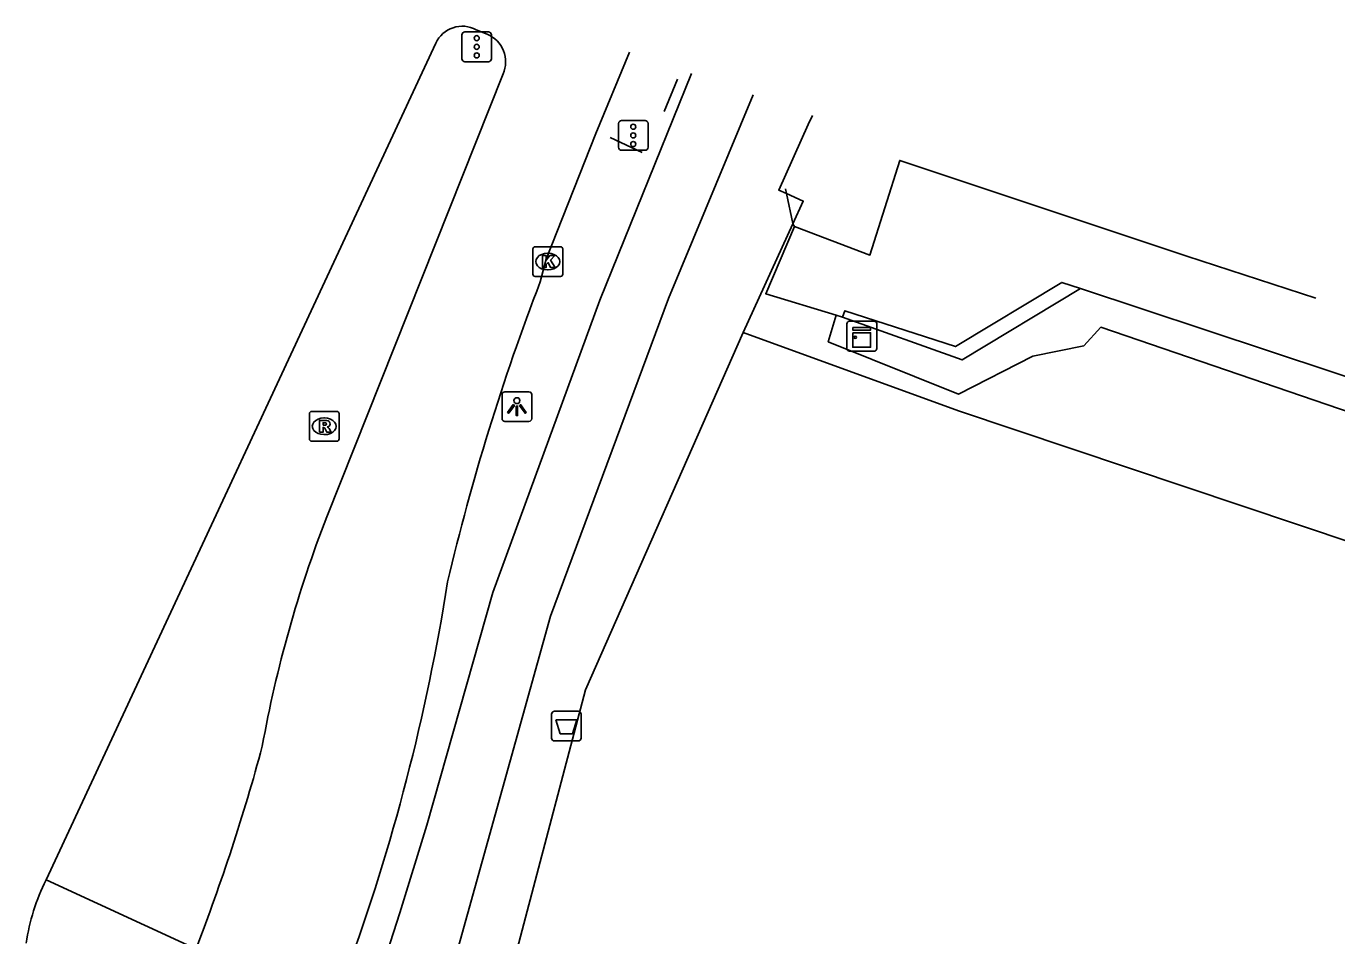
# Model space of a CAD drawing. Extents: x 163686 to 164493, y 382719 to 383870.
# Drawn here: x 163728.41 to 163772.45, y 383839.55 to 383870.11 of the extents above; entities that cross this region are included whole.
import ezdxf

# ---------------------------------------------------------------- set-up
doc = ezdxf.new("R2010")
doc.units = 0
for name, color, linetype in [('IMGEO_Afvalbak', 7, 'Continuous'), ('IMGEO_Fietspad_open', 7, 'Continuous'), ('IMGEO_Geluidsscherm', 7, 'Continuous'), ('IMGEO_Haag', 7, 'Continuous'), ('IMGEO_Hek', 7, 'Continuous'), ('IMGEO_Kast', 7, 'Continuous'), ('IMGEO_Kolk', 7, 'Continuous'), ('IMGEO_Lichtpunt', 7, 'Continuous'), ('IMGEO_Parkeervlak_gesloten', 7, 'Continuous'), ('IMGEO_Rijbaan_lokaal_gesloten', 7, 'Continuous'), ('IMGEO_Rioolput', 7, 'Continuous'), ('IMGEO_Spoorbaan_halfverhard', 7, 'Continuous'), ('IMGEO_Verkeerseiland_open', 7, 'Continuous'), ('IMGEO_Verkeersregelinstallatiepaal', 7, 'Continuous'), ('IMGEO_Voetpad_open', 7, 'Continuous')]:
    doc.layers.add(name, color=color, linetype=linetype)

msp = doc.modelspace()

# ---------------------------------------------------------------- linework, layer by layer
at = {"layer": 'IMGEO_Afvalbak'}
for p, q in [((163746.065, 383846.199), (163746.065, 383846.999)), ((163746.065, 383846.999), (163746.065, 383846.199)), ((163746.165, 383847.099), (163746.955, 383847.099)), ((163746.955, 383847.099), (163746.165, 383847.099)), ((163747.055, 383846.999), (163747.055, 383846.199)), ((163747.055, 383846.199), (163747.055, 383846.999)), ((163746.955, 383846.099), (163746.165, 383846.099)), ((163746.165, 383846.099), (163746.955, 383846.099))]:
    msp.add_line(p, q, dxfattribs=at)
msp.add_lwpolyline([(163746.208, 383846.813), (163746.912, 383846.813), (163746.763, 383846.343), (163746.357, 383846.343), (163746.208, 383846.813)], dxfattribs=at)
for centre, start, end in [((163746.165, 383846.999), 90, 180), ((163746.165, 383846.999), 90, 180), ((163746.955, 383846.999), 0, 90), ((163746.955, 383846.999), 360, 90), ((163746.165, 383846.199), 180, 270), ((163746.165, 383846.199), 180, 270), ((163746.955, 383846.199), 270, 0), ((163746.955, 383846.199), 270, 0)]:
    msp.add_arc(centre, 0.1, start, end, dxfattribs=at)
at = {"layer": 'IMGEO_Fietspad_open'}
for points in [[(163739.594, 383836.048), (163740.017, 383837.366), (163740.969, 383840.329), (163741.871, 383843.271), (163744.089, 383851.09), (163747.69, 383860.909), (163750.768, 383868.52)], [(163752.842, 383867.806), (163750, 383860.969), (163746.029, 383850.295), (163742.552, 383837.83), (163740.712, 383832.954), (163740.171, 383831.8)]]:
    msp.add_lwpolyline(points, dxfattribs=at)
at = {"layer": 'IMGEO_Geluidsscherm'}
for points in [[(163755.916, 383860.553), (163759.636, 383859.349), (163763.21, 383861.507)], [(163763.21, 383861.507), (163763.838, 383861.303), (163776.541, 383857.086), (163795.465, 383850.695), (163814.373, 383844.127), (163823.896, 383840.669), (163825.802, 383839.977), (163839.348, 383835.059), (163848.731, 383831.578), (163862.986, 383826.192), (163867.503, 383824.485), (163886.122, 383817.204), (163904.646, 383809.665), (163923.398, 383801.759)]]:
    msp.add_lwpolyline(points, dxfattribs=at)
at = {"layer": 'IMGEO_Haag'}
for points in [[(163763.838, 383861.303), (163759.863, 383858.903), (163755.844, 383860.339)], [(163755.627, 383860.405), (163755.366, 383859.513), (163759.736, 383857.757), (163762.237, 383859.023), (163763.956, 383859.38), (163764.52, 383860), (163823.581, 383839.804), (163823.896, 383840.669)]]:
    msp.add_lwpolyline(points, dxfattribs=at)
at = {"layer": 'IMGEO_Hek'}
for points in [[(163749.85, 383867.247), (163750.292, 383868.339)], [(163749.105, 383865.866), (163748.034, 383866.372)], [(163763.838, 383861.303), (163759.863, 383858.903), (163755.844, 383860.339), (163755.627, 383860.405), (163753.265, 383861.128), (163754.23, 383863.381), (163756.762, 383862.426), (163757.768, 383865.606), (163767.41, 383862.388), (163771.745, 383860.975)], [(163754.171, 383863.491), (163753.961, 383864.492), (163753.928, 383864.651)]]:
    msp.add_lwpolyline(points, dxfattribs=at)
at = {"layer": 'IMGEO_Kast'}
for p, q in [((163755.992, 383859.275), (163755.992, 383860.116)), ((163755.992, 383860.116), (163755.992, 383859.275)), ((163756.067, 383860.2), (163756.908, 383860.2)), ((163756.908, 383860.2), (163756.067, 383860.2)), ((163756.992, 383860.125), (163756.992, 383859.284)), ((163756.992, 383859.284), (163756.992, 383860.125)), ((163756.917, 383859.2), (163756.076, 383859.2)), ((163756.076, 383859.2), (163756.917, 383859.2))]:
    msp.add_line(p, q, dxfattribs=at)
for points in [[(163756.187, 383859.99), (163756.787, 383859.99), (163756.787, 383859.905), (163756.187, 383859.905), (163756.187, 383859.99)], [(163756.187, 383859.815), (163756.787, 383859.815), (163756.787, 383859.326), (163756.187, 383859.326), (163756.187, 383859.815)]]:
    msp.add_lwpolyline(points, dxfattribs=at)
msp.add_circle((163756.271, 383859.664), 0.0377, dxfattribs=at)
for centre, start, end in [((163756.07, 383860.122), 92.4484, 184.2845), ((163756.07, 383860.122), 92.4484, 184.2845), ((163756.914, 383860.122), 2.4484, 94.2845), ((163756.914, 383860.122), 2.4484, 94.2845), ((163756.07, 383859.278), 182.4484, 274.2845), ((163756.07, 383859.278), 182.4484, 274.2845), ((163756.914, 383859.278), 272.4484, 4.2845), ((163756.914, 383859.278), 272.4484, 4.2845)]:
    msp.add_arc(centre, 0.0779, start, end, dxfattribs=at)
at = {"layer": 'IMGEO_Kolk'}
for p, q in [((163745.438, 383861.78), (163745.438, 383862.632)), ((163745.513, 383862.706), (163746.365, 383862.706)), ((163746.439, 383862.632), (163746.439, 383861.78)), ((163745.926, 383862.486), (163745.951, 383862.486)), ((163746.365, 383861.706), (163745.513, 383861.706)), ((163745.949, 383861.926), (163745.924, 383861.926))]:
    msp.add_line(p, q, dxfattribs=at)
for points in [[(163745.438, 383861.78), (163745.438, 383862.632)], [(163745.513, 383862.706), (163746.365, 383862.706)], [(163746.439, 383862.632), (163746.439, 383861.78)], [(163745.759, 383862.406), (163745.882, 383862.406), (163745.882, 383862.255), (163746.012, 383862.406), (163746.176, 383862.406), (163746.03, 383862.255), (163746.183, 383862.006), (163746.031, 383862.006), (163745.946, 383862.17), (163745.882, 383862.103), (163745.882, 383862.006), (163745.759, 383862.006), (163745.759, 383862.406)], [(163746.365, 383861.706), (163745.513, 383861.706)]]:
    msp.add_lwpolyline(points, dxfattribs=at)
for centre, start, end in [((163745.515, 383862.63), 91.552, 178.448), ((163745.515, 383862.63), 91.552, 178.448), ((163746.363, 383862.63), 1.552, 88.448), ((163746.363, 383862.63), 1.552, 88.448), ((163745.515, 383861.782), 181.552, 268.448), ((163745.515, 383861.782), 181.552, 268.448), ((163746.363, 383861.782), 271.552, 358.448), ((163746.363, 383861.782), 271.552, 358.448)]:
    msp.add_arc(centre, 0.0765, start, end, dxfattribs=at)
for centre, major_axis, ratio, start_param, end_param in [((163745.925, 383862.206), (-0.387, 0.002), 0.722429, 4.712389, 7.853982), ((163745.95, 383862.206), (-0.39, 0.002), 0.717154, 1.570796, 4.712389)]:
    msp.add_ellipse(centre, major_axis=major_axis, ratio=ratio, start_param=start_param, end_param=end_param, dxfattribs=at)
at = {"layer": 'IMGEO_Lichtpunt'}
for p, q in [((163744.402, 383857.736), (163744.402, 383856.929)), ((163744.402, 383857.736), (163744.402, 383856.929)), ((163745.304, 383857.831), (163744.496, 383857.831)), ((163745.304, 383857.831), (163744.496, 383857.831)), ((163745.398, 383856.929), (163745.398, 383857.736)), ((163745.398, 383856.929), (163745.398, 383857.736)), ((163744.496, 383856.835), (163745.304, 383856.835)), ((163744.496, 383856.835), (163745.304, 383856.835))]:
    msp.add_line(p, q, dxfattribs=at)
for points in [[(163744.776, 383857.4), (163744.815, 383857.372), (163744.627, 383857.11), (163744.589, 383857.137), (163744.776, 383857.4)], [(163744.878, 383857.352), (163744.925, 383857.352), (163744.925, 383857.03), (163744.878, 383857.03), (163744.878, 383857.352)], [(163744.988, 383857.372), (163745.026, 383857.399), (163745.213, 383857.137), (163745.174, 383857.109), (163744.988, 383857.372)]]:
    msp.add_lwpolyline(points, dxfattribs=at)
msp.add_circle((163744.901, 383857.534), 0.0994, dxfattribs=at)
for centre, start, end in [((163744.496, 383857.736), 90, 180), ((163744.496, 383857.736), 90, 180), ((163745.304, 383857.736), 0, 90), ((163745.304, 383857.736), 0, 90), ((163744.496, 383856.929), 180, 270), ((163744.496, 383856.929), 180, 270), ((163745.304, 383856.929), 270, 0), ((163745.304, 383856.929), 270, 360)]:
    msp.add_arc(centre, 0.0946, start, end, dxfattribs=at)
at = {"layer": 'IMGEO_Parkeervlak_gesloten'}
msp.add_lwpolyline([(163752.506, 383859.823), (163759.738, 383857.194), (163774.974, 383852.081), (163809.164, 383840.057), (163853.26, 383824.354)], dxfattribs=at)
at = {"layer": 'IMGEO_Rijbaan_lokaal_gesloten'}
for points in [[(163743.53, 383869.997), (163743.902, 383869.845)], [(163729.075, 383841.43), (163742.176, 383869.547)], [(163745.687, 383861.526), (163745.879, 383862.292), (163747.553, 383866.505), (163748.682, 383869.238)], [(163744.433, 383868.511), (163738.511, 383853.626)]]:
    msp.add_lwpolyline(points, dxfattribs=at)
for centre, radius, start, end in [((163743.065, 383869.133), 0.981, 61.7236, 155.0447), ((163743.522, 383868.921), 0.999, 335.7685, 67.6417), ((163817.739, 383833.727), 77.229, 158.90262, 166.73783), ((163777.422, 383838.52), 41.741, 158.7827, 169.7867), ((163673.818, 383862.269), 69.599, 339.88071, 351.05189), ((163671.79, 383863.325), 66.858, 338.77571, 344.9114), ((163735.338, 383838.301), 7.001, 153.4511, 171.761)]:
    msp.add_arc(centre, radius, start, end, dxfattribs=at)
at = {"layer": 'IMGEO_Rioolput'}
for p, q in [((163737.924, 383856.246), (163737.924, 383857.098)), ((163737.999, 383857.172), (163738.851, 383857.172)), ((163738.412, 383856.952), (163738.437, 383856.952)), ((163738.925, 383857.098), (163738.925, 383856.246)), ((163738.435, 383856.392), (163738.41, 383856.392)), ((163738.851, 383856.172), (163737.999, 383856.172))]:
    msp.add_line(p, q, dxfattribs=at)
for points in [[(163737.924, 383856.246), (163737.924, 383857.098)], [(163737.999, 383857.172), (163738.851, 383857.172)], [(163738.513, 383856.87), (163738.261, 383856.872), (163738.261, 383856.472)], [(163738.925, 383857.098), (163738.925, 383856.246)], [(163738.261, 383856.472), (163738.385, 383856.472), (163738.385, 383856.634), (163738.396, 383856.634)], [(163738.439, 383856.791), (163738.385, 383856.791), (163738.385, 383856.71)], [(163738.385, 383856.71), (163738.437, 383856.71)], [(163738.443, 383856.605), (163738.514, 383856.472), (163738.654, 383856.472), (163738.589, 383856.598)], [(163738.851, 383856.172), (163737.999, 383856.172)]]:
    msp.add_lwpolyline(points, dxfattribs=at)
for centre, radius, start, end in [((163738.001, 383857.096), 0.0765, 91.552, 178.448), ((163738.001, 383857.096), 0.0765, 91.552, 178.448), ((163738.512, 383856.76), 0.109, 350.3612, 89.416), ((163738.849, 383857.096), 0.0765, 1.552, 88.448), ((163738.849, 383857.096), 0.0765, 1.552, 88.448), ((163738.395, 383856.581), 0.0533, 26.0293, 88.6989), ((163738.421, 383856.899), 0.19, 274.7715, 282.9687), ((163738.445, 383856.695), 0.0964, 77.0061, 93.1865), ((163738.459, 383856.752), 0.0378, 276.6634, 79.6772), ((163738.51, 383856.76), 0.112, 277.5842, 350.9817), ((163738.494, 383856.545), 0.108, 29.5134, 73.7905), ((163738.001, 383856.248), 0.0765, 181.552, 268.448), ((163738.001, 383856.248), 0.0765, 181.552, 268.448), ((163738.849, 383856.248), 0.0765, 271.552, 358.448), ((163738.849, 383856.248), 0.0765, 271.552, 358.448)]:
    msp.add_arc(centre, radius, start, end, dxfattribs=at)
for centre, major_axis, ratio, start_param, end_param in [((163738.411, 383856.672), (-0.387, 0.002), 0.722429, 4.712389, 7.853982), ((163738.436, 383856.672), (-0.39, 0.002), 0.717154, 1.570796, 4.712389)]:
    msp.add_ellipse(centre, major_axis=major_axis, ratio=ratio, start_param=start_param, end_param=end_param, dxfattribs=at)
at = {"layer": 'IMGEO_Spoorbaan_halfverhard'}
for points in [[(163754.839, 383867.119), (163754.687, 383866.809), (163753.7, 383864.609), (163753.961, 383864.492), (163754.523, 383864.24), (163754.174, 383863.477)], [(163754.174, 383863.477), (163754.23, 383863.381), (163753.265, 383861.128), (163755.627, 383860.405)], [(163755.844, 383860.339), (163755.916, 383860.553), (163759.636, 383859.349), (163763.21, 383861.507), (163763.838, 383861.303)], [(163763.838, 383861.303), (163776.541, 383857.086), (163795.465, 383850.695), (163814.373, 383844.127), (163823.896, 383840.669)], [(163755.627, 383860.405), (163755.844, 383860.339)]]:
    msp.add_lwpolyline(points, dxfattribs=at)
at = {"layer": 'IMGEO_Verkeerseiland_open'}
msp.add_lwpolyline([(163734.113, 383839.121), (163729.075, 383841.43)], dxfattribs=at)
at = {"layer": 'IMGEO_Verkeersregelinstallatiepaal'}
for p, q in [((163743.053, 383869.022), (163743.053, 383869.822)), ((163743.053, 383869.822), (163743.053, 383869.022)), ((163743.153, 383869.922), (163743.943, 383869.922)), ((163743.943, 383869.922), (163743.153, 383869.922)), ((163744.043, 383869.822), (163744.043, 383869.022)), ((163744.043, 383869.022), (163744.043, 383869.822)), ((163743.943, 383868.922), (163743.153, 383868.922)), ((163743.153, 383868.922), (163743.943, 383868.922)), ((163748.317, 383866.046), (163748.317, 383866.846)), ((163748.317, 383866.846), (163748.317, 383866.046)), ((163748.417, 383866.946), (163749.207, 383866.946)), ((163749.207, 383866.946), (163748.417, 383866.946)), ((163749.307, 383866.846), (163749.307, 383866.046)), ((163749.307, 383866.046), (163749.307, 383866.846)), ((163749.207, 383865.946), (163748.417, 383865.946)), ((163748.417, 383865.946), (163749.207, 383865.946))]:
    msp.add_line(p, q, dxfattribs=at)
for centre in [(163743.548, 383869.712), (163743.548, 383869.422), (163743.548, 383869.132), (163748.812, 383866.736), (163748.812, 383866.446), (163748.812, 383866.156)]:
    msp.add_circle(centre, 0.085, dxfattribs=at)
for centre, start, end in [((163743.153, 383869.822), 90, 180), ((163743.153, 383869.822), 90, 180), ((163743.943, 383869.822), 0, 90), ((163743.943, 383869.822), 360, 90), ((163743.153, 383869.022), 180, 270), ((163743.153, 383869.022), 180, 270), ((163743.943, 383869.022), 270, 0), ((163743.943, 383869.022), 270, 0), ((163748.417, 383866.846), 90, 180), ((163748.417, 383866.846), 90, 180), ((163749.207, 383866.846), 0, 90), ((163749.207, 383866.846), 360, 90), ((163748.417, 383866.046), 180, 270), ((163748.417, 383866.046), 180, 270), ((163749.207, 383866.046), 270, 0), ((163749.207, 383866.046), 270, 0)]:
    msp.add_arc(centre, 0.1, start, end, dxfattribs=at)
at = {"layer": 'IMGEO_Voetpad_open'}
for points in [[(163752.506, 383859.823), (163754.174, 383863.477)], [(163743.059, 383832.092), (163747.209, 383847.823), (163752.506, 383859.823)]]:
    msp.add_lwpolyline(points, dxfattribs=at)

doc.saveas('drawing.dxf')
